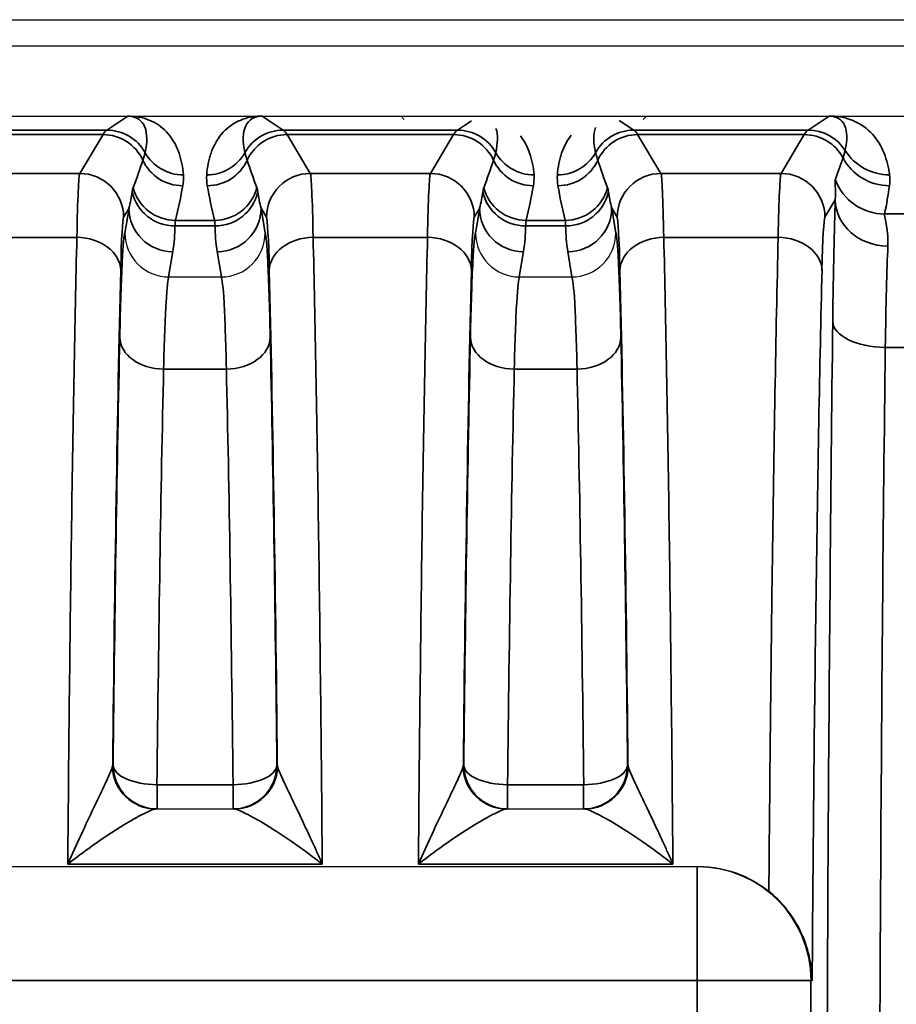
# Model space of a CAD drawing. Header units: millimetres. Extents: x 399 to 6233, y -1870 to 1602.
# Tile 544 of 656: x 6054 to 6064, y -98 to -86. Entities that reach past the tile are written whole.
import ezdxf

# ---------------------------------------------------------------- set-up
doc = ezdxf.new("R2010")
doc.units = ezdxf.units.MM
doc.layers.add('可見 (ISO)', color=7, linetype='Continuous', lineweight=25)
doc.layers.add('窄部可見 (ISO)', color=7, linetype='Continuous', lineweight=35)

msp = doc.modelspace()

# ---------------------------------------------------------------- linework, layer by layer
at = {"layer": '可見 (ISO)'}
for p, q in [((5974.43, -86.296), (6087.43, -86.296)), ((6083.18, -86.596), (5978.68, -86.596)), ((5978.68, -87.396), (6083.18, -87.396)), ((6058.567, -87.433), (6058.53, -87.396)), ((6061.293, -87.433), (6061.33, -87.396)), ((6055.879, -89.23), (6055.88, -89.23)), ((6055.88, -89.23), (6056.479, -89.23)), ((6056.479, -89.23), (6056.48, -89.23)), ((6059.879, -89.23), (6059.88, -89.23)), ((6059.88, -89.23), (6060.479, -89.23)), ((6060.479, -89.23), (6060.48, -89.23)), ((6055.734, -95.296), (6056.625, -95.296)), ((6059.734, -95.296), (6060.625, -95.296)), ((6050.453, -95.952), (6061.907, -95.952)), ((6061.907, -95.952), (6061.918, -95.952))]:
    msp.add_line(p, q, dxfattribs=at)
for start, end in [(301.004, 301.0048), (259.3817, 259.3821)]:
    msp.add_arc((6059.595, -92.296), 3, start, end, dxfattribs=at)
for points, knots in [([(6056.915, -87.396), (6056.921, -87.396), (6056.928, -87.396), (6056.934, -87.396), (6056.939, -87.396), (6056.943, -87.396), (6056.947, -87.396)], [0.00000000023, 0.00000000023, 0.00000000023, 0.00000000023, 0.00001896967, 0.00001896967, 0.00001896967, 0.00003403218, 0.00003403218, 0.00003403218, 0.00003403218]), ([(6063.412, -87.396), (6063.418, -87.396), (6063.424, -87.396), (6063.432, -87.396), (6063.437, -87.396), (6063.443, -87.396), (6063.449, -87.396)], [-0.00000491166, -0.00000491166, -0.00000491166, -0.00000491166, 0.00001772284, 0.00001772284, 0.00001772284, 0.00003506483, 0.00003506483, 0.00003506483, 0.00003506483]), ([(6055.38, -88.731), (6055.38, -88.862), (6055.434, -88.991), (6055.527, -89.083), (6055.619, -89.175), (6055.747, -89.229), (6055.879, -89.23)], [-0.0000151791, -0.0000151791, -0.0000151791, -0.0000151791, 0.0003786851, 0.0003786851, 0.0003786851, 0.0007725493, 0.0007725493, 0.0007725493, 0.0007725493]), ([(6056.48, -89.23), (6056.612, -89.229), (6056.741, -89.175), (6056.833, -89.083), (6056.925, -88.991), (6056.979, -88.861), (6056.979, -88.731)], [0, 0, 0, 0, 0.0003900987, 0.0003900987, 0.0003900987, 0.0007801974, 0.0007801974, 0.0007801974, 0.0007801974]), ([(6059.38, -88.731), (6059.38, -88.862), (6059.434, -88.991), (6059.527, -89.083), (6059.619, -89.175), (6059.747, -89.229), (6059.879, -89.23)], [-0.0000151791, -0.0000151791, -0.0000151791, -0.0000151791, 0.0003786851, 0.0003786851, 0.0003786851, 0.0007725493, 0.0007725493, 0.0007725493, 0.0007725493]), ([(6060.48, -89.23), (6060.612, -89.229), (6060.741, -89.175), (6060.833, -89.083), (6060.925, -88.991), (6060.979, -88.861), (6060.979, -88.731)], [0, 0, 0, 0, 0.0003900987, 0.0003900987, 0.0003900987, 0.0007801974, 0.0007801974, 0.0007801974, 0.0007801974]), ([(6061.918, -95.952), (6062.081, -95.952), (6062.254, -95.984), (6062.526, -96.096), (6062.633, -96.161), (6062.726, -96.235)], [0, 0, 0, 0, 0.048819, 0.048819, 0.08433896, 0.08433896, 0.08433896, 0.08433896]), ([(6063.22, -97.252), (6063.22, -97.25), (6063.22, -97.248), (6063.219, -97.155), (6063.208, -97.063), (6063.166, -96.878), (6063.134, -96.785), (6063.045, -96.599), (6062.987, -96.508), (6062.86, -96.354), (6062.795, -96.29), (6062.726, -96.235)], [-0.000535, -0.000535, -0.000535, -0.000535, 0, 0, 0.0290077, 0.0290077, 0.0592099, 0.0592099, 0.0917988, 0.0917988, 0.1194025, 0.1194025, 0.1194025, 0.1194025])]:
    msp.add_open_spline(points, degree=3, knots=knots, dxfattribs=at)
at = {"layer": '窄部可見 (ISO)'}
for p, q in [((6055.174, -87.555), (6055.413, -87.396)), ((6056.947, -87.396), (6057.185, -87.555)), ((6059.174, -87.555), (6059.332, -87.45)), ((6061.019, -87.444), (6061.185, -87.555)), ((6063.174, -87.555), (6063.412, -87.396)), ((6053.185, -87.555), (6055.174, -87.555)), ((6057.185, -87.555), (6059.174, -87.555)), ((6061.185, -87.555), (6063.174, -87.555)), ((6055.13, -87.606), (6053.229, -87.606)), ((6054.865, -88.049), (6055.13, -87.606)), ((6059.13, -87.606), (6057.229, -87.606)), ((6057.229, -87.606), (6057.495, -88.049)), ((6058.865, -88.049), (6059.13, -87.606)), ((6063.13, -87.606), (6061.229, -87.606)), ((6061.229, -87.606), (6061.495, -88.049)), ((6062.865, -88.049), (6063.13, -87.606)), ((6053.495, -88.049), (6054.865, -88.049)), ((6057.495, -88.049), (6058.865, -88.049)), ((6061.495, -88.049), (6062.865, -88.049)), ((6063.483, -88.351), (6063.364, -88.549)), ((6055.427, -88.446), (6055.364, -88.549)), ((6055.38, -88.731), (6055.427, -88.446)), ((6056.995, -88.549), (6056.933, -88.446)), ((6056.933, -88.446), (6056.979, -88.731)), ((6059.427, -88.446), (6059.364, -88.549)), ((6059.38, -88.731), (6059.427, -88.446)), ((6060.995, -88.549), (6060.933, -88.446)), ((6060.933, -88.446), (6060.979, -88.731)), ((6055.956, -88.584), (6056.403, -88.584)), ((6059.956, -88.584), (6060.403, -88.584)), ((6064.046, -88.511), (6064.314, -88.511)), ((6056.408, -88.648), (6055.951, -88.648)), ((6060.408, -88.648), (6059.951, -88.648)), ((6054.832, -88.778), (6053.527, -88.778)), ((6058.832, -88.778), (6057.527, -88.778)), ((6062.832, -88.778), (6061.527, -88.778)), ((6055.926, -88.941), (6055.879, -89.23)), ((6056.48, -89.23), (6056.433, -88.941)), ((6059.926, -88.941), (6059.879, -89.23)), ((6060.48, -89.23), (6060.433, -88.941)), ((6064.305, -90.034), (6064.054, -90.034)), ((6055.821, -90.28), (6056.538, -90.28)), ((6059.821, -90.28), (6060.538, -90.28)), ((6055.241, -94.796), (6055.246, -94.796)), ((6057.113, -94.796), (6057.119, -94.796)), ((6059.241, -94.796), (6059.246, -94.796)), ((6061.113, -94.796), (6061.119, -94.796)), ((6055.746, -95.02), (6056.613, -95.02)), ((6055.746, -95.296), (6055.746, -95.02)), ((6056.613, -95.296), (6056.613, -95.02)), ((6059.746, -95.02), (6060.613, -95.02)), ((6059.746, -95.296), (6059.746, -95.02)), ((6060.613, -95.296), (6060.613, -95.02)), ((6057.631, -95.925), (6054.728, -95.925)), ((6061.631, -95.925), (6058.728, -95.925)), ((6061.907, -97.252), (6061.907, -95.952)), ((6061.907, -97.252), (6050.453, -97.252)), ((6061.907, -108.34), (6061.907, -97.252)), ((6063.206, -97.252), (6061.907, -97.252)), ((6063.22, -97.252), (6063.206, -97.252)), ((6063.206, -97.252), (6063.206, -108.34))]:
    msp.add_line(p, q, dxfattribs=at)
for centre, major_axis, ratio, start_param, end_param in [((6055.42, -87.408), (-0.0748, 0.0028), 0.15772, 4.612064, 4.818035), ((6055.444, -86.897), (-0.021, -0.5), 0.582239, 0.017982, 0.072335), ((6057.414, -88.207), (-0.601, 0.77), 0.425498, 5.962372, 7.023252), ((6062.899, -88.238), (0.641, 0.802), 0.399262, 5.585689, 6.592352), ((6055.203, -187.589), (0, 100.043), 0.020838, 0.01396, 0.034899), ((6055.174, -88.055), (-0.277, 0.416), 0.999683, 4.634194, 5.695074), ((6057.185, -88.055), (-0.277, -0.416), 0.999683, 3.729704, 4.790584), ((6057.156, -187.589), (0, 100.043), 0.020838, 6.248286, 6.269226), ((6059.203, -187.589), (0, 100.043), 0.020838, 0.01396, 0.034899), ((6059.174, -88.055), (-0.277, 0.416), 0.999683, 4.634194, 5.695074), ((6061.414, -88.207), (-0.601, 0.77), 0.425498, 0.256601, 0.740067), ((6061.185, -88.055), (-0.277, -0.416), 0.999683, 3.729704, 4.790584), ((6061.156, -187.589), (0, 100.043), 0.020838, 6.248286, 6.269226), ((6063.203, -187.589), (0, 100.043), 0.020838, 0.01396, 0.034899), ((6063.174, -88.055), (-0.277, 0.416), 0.999683, 4.688411, 5.695074), ((6055.13, -88.106), (-0.429, 0.257), 0.999172, 4.11114, 5.252328), ((6057.229, -88.106), (-0.429, -0.257), 0.999172, 4.17245, 5.313638), ((6059.13, -88.106), (-0.429, 0.257), 0.999172, 4.11114, 5.252328), ((6061.229, -88.106), (-0.429, -0.257), 0.999172, 4.17245, 5.313638), ((6063.13, -88.106), (-0.429, 0.257), 0.999172, 4.17032, 5.252328), ((6064.103, -87.467), (0.595, 0.075), 0.998245, 3.58034, 4.5867), ((6054.765, -88.715), (0.922, 1.951), 0.210639, 5.070965, 5.241361), ((6056.039, -87.69), (0.493, -0.084), 0.998222, 3.739582, 4.880401), ((6056.047, -87.567), (0.499, 0.035), 0.998264, 3.581597, 4.6421), ((6056.313, -87.567), (0.499, -0.035), 0.998264, 4.782678, 5.843181), ((6056.32, -87.69), (0.493, 0.084), 0.998222, 4.544377, 5.685196), ((6057.594, -88.715), (-0.922, 1.951), 0.210639, 1.041825, 1.21222), ((6058.765, -88.715), (0.922, 1.951), 0.210639, 5.070965, 5.241361), ((6060.039, -87.69), (0.493, -0.084), 0.998222, 3.739582, 4.880401), ((6060.047, -87.567), (0.499, 0.035), 0.998264, 3.581597, 4.6421), ((6060.313, -87.567), (0.499, -0.035), 0.998264, 4.782678, 5.843181), ((6060.32, -87.69), (0.493, 0.084), 0.998222, 4.544377, 5.685196), ((6061.594, -88.715), (-0.922, 1.951), 0.210639, 1.041825, 1.21222), ((6062.677, -88.861), (1.006, 2.097), 0.194686, 5.163945, 5.294522), ((6064.101, -87.591), (0.594, -0.083), 0.998238, 3.769539, 4.851199), ((6054.863, -90.58), (0.003, 2.532), 0.018707, 0.037443, 0.7792), ((6054.865, -88.549), (-0.429, 0.257), 0.999172, 3.682263, 5.252328), ((6057.495, -88.549), (-0.429, -0.257), 0.999172, 4.17245, 5.742515), ((6057.496, -90.58), (-0.003, 2.532), 0.018707, 5.503986, 6.245742), ((6058.863, -90.58), (0.003, 2.532), 0.018707, 0.037443, 0.7792), ((6058.865, -88.549), (-0.429, 0.257), 0.999172, 3.682263, 5.252328), ((6061.495, -88.549), (-0.429, -0.257), 0.999172, 4.17245, 5.742515), ((6061.496, -90.58), (-0.003, 2.532), 0.018707, 5.503986, 6.245742), ((6062.863, -90.58), (0.003, 2.532), 0.018707, 0.037443, 0.7792), ((6062.865, -88.549), (-0.429, 0.257), 0.999172, 3.682263, 5.252328), ((6064.046, -87.913), (0.588, -0.12), 0.998201, 3.70106, 4.913253), ((6055.956, -88.085), (0.485, -0.121), 0.998166, 3.64424, 4.955399), ((6055.354, -88.818), (-0.551, -1.727), 0.284402, 1.796759, 2.032053), ((6057.005, -88.818), (0.551, -1.727), 0.284402, 4.251132, 4.486426), ((6056.403, -88.085), (0.485, 0.121), 0.998166, 4.469379, 5.780538), ((6059.956, -88.085), (0.485, -0.121), 0.998166, 3.64424, 4.955399), ((6059.354, -88.818), (-0.551, -1.727), 0.284402, 1.796759, 2.032053), ((6061.005, -88.818), (0.551, -1.727), 0.284402, 4.251132, 4.486426), ((6060.403, -88.085), (0.485, 0.121), 0.998166, 4.469379, 5.780538), ((6063.325, -88.945), (-0.587, -1.898), 0.297416, 1.892012, 2.070087), ((6054.926, -88.447), (0.316, 0.86), 0.52171, 4.902871, 5.118236), ((6055.951, -88.152), (-0.5, 0.002), 0.991894, 0.221473, 1.575179), ((6056.408, -88.152), (0.5, 0.002), 0.991894, 4.708006, 6.061712), ((6057.433, -88.447), (-0.316, 0.86), 0.52171, 1.164949, 1.380315), ((6058.926, -88.447), (0.316, 0.86), 0.52171, 4.902871, 5.118236), ((6059.951, -88.152), (-0.5, 0.002), 0.991894, 0.221473, 1.575179), ((6060.408, -88.152), (0.5, 0.002), 0.991894, 4.708006, 6.061712), ((6061.433, -88.447), (-0.316, 0.86), 0.52171, 1.164949, 1.380315), ((6063.51, -91.028), (0.007, 3.096), 0.02085, 0.526276, 1.141508), ((6064.083, -88.351), (-0.6, 0.023), 0.876399, 0.0435, 1.604216), ((6055.926, -88.446), (-0.493, 0.081), 0.99168, 0.163411, 1.731546), ((6056.433, -88.446), (0.493, 0.081), 0.99168, 4.551639, 6.119774), ((6059.926, -88.446), (-0.493, 0.081), 0.99168, 0.163411, 1.731546), ((6060.433, -88.446), (0.493, 0.081), 0.99168, 4.551639, 6.119774), ((6055.363, -90.658), (-0.003, -2.11), 0.022449, 3.179046, 3.920805), ((6056.996, -90.658), (0.003, -2.11), 0.022449, 2.362381, 3.10414), ((6059.363, -90.658), (-0.003, -2.11), 0.022449, 3.179046, 3.920805), ((6060.996, -90.658), (0.003, -2.11), 0.022449, 2.362381, 3.10414), ((6063.363, -90.658), (-0.003, -2.11), 0.022449, 3.179046, 3.920805), ((6055.433, -88.868), (-0.164, -0.971), 0.506318, 1.580737, 1.884292), ((6056.926, -88.868), (0.164, -0.971), 0.506318, 4.398893, 4.702449), ((6059.433, -88.868), (-0.164, -0.971), 0.506318, 1.580737, 1.884292), ((6060.926, -88.868), (0.164, -0.971), 0.506318, 4.398893, 4.702449), ((6054.832, -89.156), (0.5, -0.012), 0.756341, 0.032019, 1.589117), ((6057.527, -89.156), (-0.5, -0.012), 0.756341, 4.694068, 6.251166), ((6058.832, -89.156), (0.5, -0.012), 0.756341, 0.032019, 1.589117), ((6061.527, -89.156), (-0.5, -0.012), 0.756341, 4.694068, 6.251166), ((6062.832, -89.156), (0.5, -0.012), 0.756341, 0.032019, 1.589117), ((6064.11, -91.108), (-0.007, -2.58), 0.02502, 3.667887, 4.283115), ((6055.579, -102.798), (0, -18.032), 0.020942, 3.854426, 4.252602), ((6056.78, -102.798), (0, 18.032), 0.020942, 5.172176, 5.570352), ((6059.579, -102.798), (0, -18.032), 0.020942, 3.854426, 4.252602), ((6060.78, -102.798), (0, 18.032), 0.020942, 5.172176, 5.570352), ((6064.054, -89.739), (-0.6, 0.007), 0.49083, 0.024039, 1.576589), ((6055.513, -100.454), (0.037, 15.127), 0.020036, 0.800388, 1.187453), ((6055.821, -89.919), (-0.5, 0.011), 0.722333, 0.030288, 1.586603), ((6056.538, -89.919), (0.5, 0.011), 0.722333, 4.696582, 6.252897), ((6056.846, -100.454), (0.037, -15.127), 0.020036, 1.954139, 2.341205), ((6059.513, -100.454), (0.037, 15.127), 0.020036, 0.800388, 1.187453), ((6059.821, -89.919), (-0.5, 0.011), 0.722333, 0.030288, 1.586603), ((6060.538, -89.919), (0.5, 0.011), 0.722333, 4.696582, 6.252897), ((6060.846, -100.454), (0.037, -15.127), 0.020036, 1.954139, 2.341205), ((6064.539, -102.796), (0, -26), 0.02143, 4.199317, 4.712389), ((6056.013, -100.52), (0.037, 14.702), 0.020614, 0.800391, 1.187456), ((6056.346, -100.52), (0.037, -14.702), 0.020614, 1.954136, 2.341202), ((6060.013, -100.52), (0.037, 14.702), 0.020614, 0.800391, 1.187456), ((6060.346, -100.52), (0.037, -14.702), 0.020614, 1.954136, 2.341202), ((6054.74, -94.772), (-0.501, 0.023), 0.444094, 3.042618, 3.133652), ((6055.734, -94.796), (0, -0.5), 0.994724, 4.752585, 6.283185), ((6055.74, -94.796), (0, -0.5), 0.999781, 4.712389, 6.283185), ((6055.746, -94.796), (-0.5, 0.005), 0.448798, 0.023437, 1.575518), ((6055.746, -94.796), (0, -0.5), 0.999781, 4.712389, 6.283185), ((6056.613, -94.796), (0.5, 0.005), 0.448798, 4.707667, 6.259748), ((6056.613, -94.796), (0, -0.5), 0.999781, 0, 1.570796), ((6056.619, -94.796), (0, -0.5), 0.999781, 0, 1.570796), ((6056.625, -94.796), (0, -0.5), 0.994724, 0, 1.5306), ((6057.619, -94.772), (-0.501, -0.023), 0.444094, 0.007941, 0.098975), ((6058.74, -94.772), (-0.501, 0.023), 0.444094, 3.042618, 3.133652), ((6059.734, -94.796), (0, -0.5), 0.994724, 4.752585, 6.283185), ((6059.74, -94.796), (0, -0.5), 0.999781, 4.712389, 6.283185), ((6059.746, -94.796), (-0.5, 0.005), 0.448798, 0.023437, 1.575518), ((6059.746, -94.796), (0, -0.5), 0.999781, 4.712389, 6.283185), ((6060.613, -94.796), (0.5, 0.005), 0.448798, 4.707667, 6.259748), ((6060.613, -94.796), (0, -0.5), 0.999781, 0, 1.570796), ((6060.619, -94.796), (0, -0.5), 0.999781, 0, 1.570796), ((6060.625, -94.796), (0, -0.5), 0.994724, 0, 1.5306), ((6061.619, -94.772), (-0.501, -0.023), 0.444094, 0.007941, 0.098975), ((6061.907, -97.252), (0, 1.3), 0.999781, 4.712389, 6.283185)]:
    msp.add_ellipse(centre, major_axis=major_axis, ratio=ratio, start_param=start_param, end_param=end_param, dxfattribs=at)
for points, knots in [([(6055.61, -87.811), (6055.636, -87.698), (6055.637, -87.594), (6055.607, -87.521), (6055.592, -87.482), (6055.568, -87.452), (6055.538, -87.431), (6055.508, -87.41), (6055.469, -87.399), (6055.428, -87.397)], [2.081652, 2.081652, 2.081652, 2.081652, 2.583772, 2.583772, 2.583772, 2.845034, 2.845034, 2.845034, 3.110834, 3.110834, 3.110834, 3.110834]), ([(6055.444, -87.396), (6055.528, -87.4), (6055.61, -87.418), (6055.684, -87.452), (6055.756, -87.486), (6055.82, -87.535), (6055.873, -87.597), (6055.927, -87.659), (6055.968, -87.734), (6055.997, -87.819), (6056.024, -87.896), (6056.04, -87.98), (6056.047, -88.067)], [3.172351, 3.172351, 3.172351, 3.172351, 3.439835, 3.439835, 3.439835, 3.701232, 3.701232, 3.701232, 3.963683, 3.963683, 3.963683, 4.201533, 4.201533, 4.201533, 4.201533]), ([(6056.313, -88.067), (6056.316, -88.02), (6056.322, -87.976), (6056.33, -87.935), (6056.334, -87.915), (6056.339, -87.895), (6056.344, -87.876), (6056.349, -87.856), (6056.355, -87.837), (6056.362, -87.818), (6056.389, -87.74), (6056.428, -87.667), (6056.479, -87.604), (6056.534, -87.539), (6056.602, -87.486), (6056.679, -87.451), (6056.72, -87.432), (6056.763, -87.418), (6056.808, -87.409), (6056.843, -87.402), (6056.879, -87.398), (6056.915, -87.396)], [2.081652, 2.081652, 2.081652, 2.081652, 2.208869, 2.208869, 2.208869, 2.271875, 2.271875, 2.271875, 2.334716, 2.334716, 2.334716, 2.587926, 2.587926, 2.587926, 2.853633, 2.853633, 2.853633, 2.996766, 2.996766, 2.996766, 3.110834, 3.110834, 3.110834, 3.110834]), ([(6063.449, -87.396), (6063.485, -87.398), (6063.521, -87.402), (6063.557, -87.409), (6063.604, -87.417), (6063.649, -87.431), (6063.693, -87.45), (6063.774, -87.484), (6063.847, -87.536), (6063.907, -87.602), (6063.963, -87.664), (6064.008, -87.738), (6064.04, -87.818), (6064.056, -87.857), (6064.069, -87.897), (6064.079, -87.938), (6064.084, -87.958), (6064.089, -87.978), (6064.093, -88), (6064.097, -88.021), (6064.1, -88.043), (6064.103, -88.066)], [3.1737609, 3.1737609, 3.1737609, 3.1737609, 3.2784434, 3.2784434, 3.2784434, 3.4153698, 3.4153698, 3.4153698, 3.6706773, 3.6706773, 3.6706773, 3.9118795, 3.9118795, 3.9118795, 4.0298953, 4.0298953, 4.0298953, 4.0886311, 4.0886311, 4.0886311, 4.1473165, 4.1473165, 4.1473165, 4.1473165]), ([(6059.893, -87.621), (6059.937, -87.678), (6059.972, -87.745), (6059.997, -87.819), (6060.024, -87.896), (6060.04, -87.98), (6060.047, -88.067)], [3.7348054, 3.7348054, 3.7348054, 3.7348054, 3.9636828, 3.9636828, 3.9636828, 4.2015329, 4.2015329, 4.2015329, 4.2015329]), ([(6060.313, -88.067), (6060.316, -88.02), (6060.322, -87.976), (6060.33, -87.935), (6060.334, -87.915), (6060.339, -87.895), (6060.344, -87.876), (6060.349, -87.856), (6060.355, -87.837), (6060.362, -87.818), (6060.387, -87.744), (6060.424, -87.674), (6060.472, -87.614)], [2.0816524, 2.0816524, 2.0816524, 2.0816524, 2.2088695, 2.2088695, 2.2088695, 2.2718747, 2.2718747, 2.2718747, 2.3347165, 2.3347165, 2.3347165, 2.5751235, 2.5751235, 2.5751235, 2.5751235]), ([(6063.572, -87.872), (6063.577, -87.857), (6063.581, -87.842), (6063.585, -87.829), (6063.59, -87.814), (6063.593, -87.8), (6063.596, -87.788)], [0, 0, 0, 0, 0.001000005, 0.001000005, 0.001000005, 0.002089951, 0.002089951, 0.002089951, 0.002089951]), ([(6055.585, -87.898), (6055.59, -87.883), (6055.595, -87.868), (6055.599, -87.854), (6055.603, -87.839), (6055.607, -87.825), (6055.61, -87.811)], [0, 0, 0, 0, 0.001000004, 0.001000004, 0.001000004, 0.002089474, 0.002089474, 0.002089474, 0.002089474]), ([(6056.749, -87.811), (6056.752, -87.823), (6056.755, -87.836), (6056.759, -87.85), (6056.764, -87.865), (6056.769, -87.881), (6056.774, -87.898)], [0, 0, 0, 0, 0.001000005, 0.001000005, 0.001000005, 0.002089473, 0.002089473, 0.002089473, 0.002089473]), ([(6059.585, -87.898), (6059.59, -87.883), (6059.595, -87.868), (6059.599, -87.854), (6059.603, -87.839), (6059.607, -87.825), (6059.61, -87.811)], [0, 0, 0, 0, 0.001000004, 0.001000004, 0.001000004, 0.002089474, 0.002089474, 0.002089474, 0.002089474]), ([(6060.749, -87.811), (6060.752, -87.823), (6060.755, -87.836), (6060.759, -87.85), (6060.764, -87.865), (6060.769, -87.881), (6060.774, -87.898)], [0, 0, 0, 0, 0.001000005, 0.001000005, 0.001000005, 0.002089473, 0.002089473, 0.002089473, 0.002089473]), ([(6063.483, -88.351), (6063.489, -88.286), (6063.485, -88.235), (6063.483, -88.198), (6063.483, -88.197), (6063.483, -88.197), (6063.483, -88.196), (6063.48, -88.158), (6063.479, -88.134), (6063.484, -88.122)], [0, 0, 0, 0, 0.000759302, 0.000759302, 0.000759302, 0.000774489, 0.000774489, 0.000774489, 0.001548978, 0.001548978, 0.001548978, 0.001548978]), ([(6055.463, -88.258), (6055.464, -88.248), (6055.466, -88.239), (6055.468, -88.231), (6055.469, -88.224), (6055.471, -88.218), (6055.473, -88.212)], [0, 0, 0, 0, 0.0003730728, 0.0003730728, 0.0003730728, 0.0007194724, 0.0007194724, 0.0007194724, 0.0007194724]), ([(6056.886, -88.212), (6056.888, -88.218), (6056.89, -88.224), (6056.891, -88.231), (6056.893, -88.239), (6056.895, -88.248), (6056.896, -88.258)], [0, 0, 0, 0, 0.0003464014, 0.0003464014, 0.0003464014, 0.0007194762, 0.0007194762, 0.0007194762, 0.0007194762]), ([(6059.463, -88.258), (6059.464, -88.248), (6059.466, -88.239), (6059.468, -88.231), (6059.469, -88.224), (6059.471, -88.218), (6059.473, -88.212)], [0, 0, 0, 0, 0.0003730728, 0.0003730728, 0.0003730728, 0.0007194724, 0.0007194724, 0.0007194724, 0.0007194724]), ([(6060.886, -88.212), (6060.888, -88.218), (6060.89, -88.224), (6060.891, -88.231), (6060.893, -88.239), (6060.895, -88.248), (6060.896, -88.258)], [0, 0, 0, 0, 0.0003464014, 0.0003464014, 0.0003464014, 0.0007194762, 0.0007194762, 0.0007194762, 0.0007194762]), ([(6055.956, -88.584), (6055.955, -88.59), (6055.953, -88.598), (6055.953, -88.609), (6055.952, -88.619), (6055.951, -88.632), (6055.951, -88.648)], [0, 0, 0, 0, 0.0003301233, 0.0003301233, 0.0003301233, 0.0006862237, 0.0006862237, 0.0006862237, 0.0006862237]), ([(6056.408, -88.648), (6056.408, -88.632), (6056.407, -88.619), (6056.407, -88.609), (6056.406, -88.598), (6056.405, -88.59), (6056.403, -88.584)], [0, 0, 0, 0, 0.0003560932, 0.0003560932, 0.0003560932, 0.0006862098, 0.0006862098, 0.0006862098, 0.0006862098]), ([(6059.956, -88.584), (6059.955, -88.59), (6059.953, -88.598), (6059.953, -88.609), (6059.952, -88.619), (6059.951, -88.632), (6059.951, -88.648)], [0, 0, 0, 0, 0.0003301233, 0.0003301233, 0.0003301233, 0.0006862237, 0.0006862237, 0.0006862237, 0.0006862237]), ([(6060.408, -88.648), (6060.408, -88.632), (6060.407, -88.619), (6060.407, -88.609), (6060.406, -88.598), (6060.405, -88.59), (6060.403, -88.584)], [0, 0, 0, 0, 0.0003560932, 0.0003560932, 0.0003560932, 0.0006862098, 0.0006862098, 0.0006862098, 0.0006862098]), ([(6064.046, -88.511), (6064.042, -88.525), (6064.051, -88.562), (6064.074, -88.684), (6064.088, -88.769), (6064.083, -88.877)], [0, 0, 0, 0, 0.000661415, 0.000661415, 0.001322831, 0.001322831, 0.001322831, 0.001322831]), ([(6054.728, -95.925), (6054.739, -94.575), (6054.754, -93.27), (6054.771, -92.068), (6054.789, -90.851), (6054.809, -89.74), (6054.832, -88.778)], [0.3798324, 0.3798324, 0.3798324, 0.3798324, 0.617412, 0.617412, 0.617412, 0.8578464, 0.8578464, 0.8578464, 0.8578464]), ([(6055.321, -89.919), (6055.329, -89.564), (6055.338, -89.266), (6055.349, -89.061), (6055.359, -88.862), (6055.369, -88.751), (6055.38, -88.731)], [3.9488824, 3.9488824, 3.9488824, 3.9488824, 4.3153166, 4.3153166, 4.3153166, 4.6719252, 4.6719252, 4.6719252, 4.6719252]), ([(6056.979, -88.731), (6056.99, -88.751), (6057, -88.862), (6057.01, -89.061), (6057.021, -89.266), (6057.03, -89.564), (6057.038, -89.919)], [4.7528527, 4.7528527, 4.7528527, 4.7528527, 5.1094614, 5.1094614, 5.1094614, 5.4758956, 5.4758956, 5.4758956, 5.4758956]), ([(6057.527, -88.778), (6057.55, -89.74), (6057.57, -90.851), (6057.588, -92.068), (6057.605, -93.27), (6057.62, -94.575), (6057.631, -95.925)], [2.2837463, 2.2837463, 2.2837463, 2.2837463, 2.5241806, 2.5241806, 2.5241806, 2.7617603, 2.7617603, 2.7617603, 2.7617603]), ([(6058.728, -95.925), (6058.739, -94.575), (6058.754, -93.27), (6058.771, -92.068), (6058.789, -90.851), (6058.809, -89.74), (6058.832, -88.778)], [0.3798324, 0.3798324, 0.3798324, 0.3798324, 0.617412, 0.617412, 0.617412, 0.8578464, 0.8578464, 0.8578464, 0.8578464]), ([(6059.321, -89.919), (6059.329, -89.564), (6059.338, -89.266), (6059.349, -89.061), (6059.359, -88.862), (6059.369, -88.751), (6059.38, -88.731)], [3.9488824, 3.9488824, 3.9488824, 3.9488824, 4.3153166, 4.3153166, 4.3153166, 4.6719252, 4.6719252, 4.6719252, 4.6719252]), ([(6060.979, -88.731), (6060.99, -88.751), (6061, -88.862), (6061.01, -89.061), (6061.021, -89.266), (6061.03, -89.564), (6061.038, -89.919)], [4.7528527, 4.7528527, 4.7528527, 4.7528527, 5.1094614, 5.1094614, 5.1094614, 5.4758956, 5.4758956, 5.4758956, 5.4758956]), ([(6061.527, -88.778), (6061.55, -89.74), (6061.57, -90.851), (6061.588, -92.068), (6061.605, -93.27), (6061.62, -94.575), (6061.631, -95.925)], [2.2837463, 2.2837463, 2.2837463, 2.2837463, 2.5241806, 2.5241806, 2.5241806, 2.7617603, 2.7617603, 2.7617603, 2.7617603]), ([(6062.726, -96.235), (6062.736, -94.967), (6062.749, -93.734), (6062.764, -92.585), (6062.783, -91.165), (6062.806, -89.875), (6062.832, -88.778)], [0.3619214, 0.3619214, 0.3619214, 0.3619214, 0.5836942, 0.5836942, 0.5836942, 0.8578464, 0.8578464, 0.8578464, 0.8578464]), ([(6055.88, -89.23), (6055.87, -89.245), (6055.859, -89.344), (6055.849, -89.523), (6055.838, -89.704), (6055.829, -89.967), (6055.821, -90.28)], [1.6057029, 1.6057029, 1.6057029, 1.6057029, 1.9678402, 1.9678402, 1.9678402, 2.3343029, 2.3343029, 2.3343029, 2.3343029]), ([(6056.538, -90.28), (6056.53, -89.967), (6056.521, -89.704), (6056.511, -89.523), (6056.5, -89.344), (6056.49, -89.245), (6056.479, -89.23)], [0.8072897, 0.8072897, 0.8072897, 0.8072897, 1.1737525, 1.1737525, 1.1737525, 1.5358897, 1.5358897, 1.5358897, 1.5358897]), ([(6059.88, -89.23), (6059.87, -89.245), (6059.859, -89.344), (6059.849, -89.523), (6059.838, -89.704), (6059.829, -89.967), (6059.821, -90.28)], [1.6057029, 1.6057029, 1.6057029, 1.6057029, 1.9678402, 1.9678402, 1.9678402, 2.3343029, 2.3343029, 2.3343029, 2.3343029]), ([(6060.538, -90.28), (6060.53, -89.967), (6060.521, -89.704), (6060.511, -89.523), (6060.5, -89.344), (6060.49, -89.245), (6060.479, -89.23)], [0.8072897, 0.8072897, 0.8072897, 0.8072897, 1.1737525, 1.1737525, 1.1737525, 1.5358897, 1.5358897, 1.5358897, 1.5358897]), ([(6063.332, -89.156), (6063.306, -90.221), (6063.283, -91.477), (6063.264, -92.861), (6063.245, -94.228), (6063.23, -95.721), (6063.22, -97.252)], [5.4253389, 5.4253389, 5.4253389, 5.4253389, 5.6996123, 5.6996123, 5.6996123, 5.9706337, 5.9706337, 5.9706337, 5.9706337]), ([(6063.382, -102.796), (6063.382, -100.521), (6063.388, -98.247), (6063.4, -96.047), (6063.413, -93.847), (6063.431, -91.721), (6063.454, -89.739)], [0, 0, 0, 0, 0.256536, 0.256536, 0.256536, 0.5130721, 0.5130721, 0.5130721, 0.5130721]), ([(6054.728, -95.925), (6054.83, -95.695), (6054.932, -95.476), (6055.025, -95.281), (6055.03, -95.27), (6055.035, -95.26), (6055.04, -95.249), (6055.081, -95.163), (6055.12, -95.083), (6055.154, -95.011), (6055.158, -95.002), (6055.162, -94.993), (6055.166, -94.985), (6055.183, -94.949), (6055.199, -94.915), (6055.211, -94.885), (6055.223, -94.858), (6055.232, -94.834), (6055.237, -94.816)], [-0.00000792, -0.00000792, -0.00000792, -0.00000792, 0.000796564, 0.000796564, 0.000796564, 0.000840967, 0.000840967, 0.000840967, 0.001198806, 0.001198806, 0.001198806, 0.001242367, 0.001242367, 0.001242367, 0.001429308, 0.001429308, 0.001429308, 0.001601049, 0.001601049, 0.001601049, 0.001601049]), ([(6057.122, -94.816), (6057.127, -94.834), (6057.136, -94.858), (6057.148, -94.885), (6057.161, -94.915), (6057.176, -94.949), (6057.193, -94.985), (6057.197, -94.993), (6057.201, -95.002), (6057.205, -95.011), (6057.239, -95.083), (6057.278, -95.164), (6057.319, -95.249), (6057.324, -95.26), (6057.329, -95.27), (6057.334, -95.281), (6057.358, -95.33), (6057.381, -95.38), (6057.406, -95.432), (6057.427, -95.477), (6057.448, -95.523), (6057.47, -95.57), (6057.486, -95.603), (6057.501, -95.637), (6057.517, -95.671), (6057.536, -95.713), (6057.555, -95.754), (6057.574, -95.797), (6057.593, -95.839), (6057.612, -95.882), (6057.631, -95.925)], [0, 0, 0, 0, 0.000171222, 0.000171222, 0.000171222, 0.000358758, 0.000358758, 0.000358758, 0.000403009, 0.000403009, 0.000403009, 0.000761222, 0.000761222, 0.000761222, 0.000806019, 0.000806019, 0.000806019, 0.001007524, 0.001007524, 0.001007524, 0.001183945, 0.001183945, 0.001183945, 0.001309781, 0.001309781, 0.001309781, 0.001460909, 0.001460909, 0.001460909, 0.001612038, 0.001612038, 0.001612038, 0.001612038]), ([(6058.728, -95.925), (6058.83, -95.695), (6058.932, -95.476), (6059.025, -95.281), (6059.03, -95.27), (6059.035, -95.26), (6059.04, -95.249), (6059.081, -95.163), (6059.12, -95.083), (6059.154, -95.011), (6059.158, -95.002), (6059.162, -94.993), (6059.166, -94.985), (6059.183, -94.949), (6059.199, -94.915), (6059.211, -94.885), (6059.223, -94.858), (6059.232, -94.834), (6059.237, -94.816)], [-0.00000792, -0.00000792, -0.00000792, -0.00000792, 0.000796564, 0.000796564, 0.000796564, 0.000840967, 0.000840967, 0.000840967, 0.001198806, 0.001198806, 0.001198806, 0.001242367, 0.001242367, 0.001242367, 0.001429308, 0.001429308, 0.001429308, 0.001601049, 0.001601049, 0.001601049, 0.001601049]), ([(6061.122, -94.816), (6061.127, -94.834), (6061.136, -94.858), (6061.148, -94.885), (6061.161, -94.915), (6061.176, -94.949), (6061.193, -94.985), (6061.197, -94.993), (6061.201, -95.002), (6061.205, -95.011), (6061.239, -95.083), (6061.278, -95.164), (6061.319, -95.249), (6061.324, -95.26), (6061.329, -95.27), (6061.334, -95.281), (6061.358, -95.33), (6061.381, -95.38), (6061.406, -95.432), (6061.427, -95.477), (6061.448, -95.523), (6061.47, -95.57), (6061.486, -95.603), (6061.501, -95.637), (6061.517, -95.671), (6061.536, -95.713), (6061.555, -95.754), (6061.574, -95.797), (6061.593, -95.839), (6061.612, -95.882), (6061.631, -95.925)], [0, 0, 0, 0, 0.000171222, 0.000171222, 0.000171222, 0.000358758, 0.000358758, 0.000358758, 0.000403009, 0.000403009, 0.000403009, 0.000761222, 0.000761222, 0.000761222, 0.000806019, 0.000806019, 0.000806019, 0.001007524, 0.001007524, 0.001007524, 0.001183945, 0.001183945, 0.001183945, 0.001309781, 0.001309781, 0.001309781, 0.001460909, 0.001460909, 0.001460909, 0.001612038, 0.001612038, 0.001612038, 0.001612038]), ([(6055.734, -95.296), (6055.725, -95.296), (6055.707, -95.301), (6055.684, -95.31), (6055.659, -95.32), (6055.628, -95.334), (6055.595, -95.351), (6055.588, -95.354), (6055.582, -95.357), (6055.575, -95.361), (6055.538, -95.38), (6055.497, -95.402), (6055.454, -95.427), (6055.419, -95.447), (6055.383, -95.469), (6055.346, -95.491), (6055.337, -95.497), (6055.328, -95.502), (6055.319, -95.508), (6055.273, -95.537), (6055.226, -95.568), (6055.177, -95.6), (6055.032, -95.696), (6054.88, -95.807), (6054.728, -95.925)], [0, 0, 0, 0, 0.000176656, 0.000176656, 0.000176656, 0.000361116, 0.000361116, 0.000361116, 0.000395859, 0.000395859, 0.000395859, 0.000593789, 0.000593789, 0.000593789, 0.000753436, 0.000753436, 0.000753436, 0.000791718, 0.000791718, 0.000791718, 0.000989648, 0.000989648, 0.000989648, 0.001583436, 0.001583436, 0.001583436, 0.001583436]), ([(6057.631, -95.925), (6057.53, -95.846), (6057.429, -95.771), (6057.329, -95.701), (6057.324, -95.697), (6057.318, -95.693), (6057.313, -95.689), (6057.219, -95.624), (6057.127, -95.563), (6057.04, -95.508), (6057.031, -95.502), (6057.022, -95.497), (6057.013, -95.492), (6056.931, -95.441), (6056.851, -95.395), (6056.784, -95.361), (6056.777, -95.357), (6056.771, -95.354), (6056.764, -95.351), (6056.731, -95.334), (6056.7, -95.32), (6056.675, -95.31), (6056.652, -95.301), (6056.634, -95.296), (6056.625, -95.296)], [-0.000006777, -0.000006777, -0.000006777, -0.000006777, 0.000388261, 0.000388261, 0.000388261, 0.000410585, 0.000410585, 0.000410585, 0.000783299, 0.000783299, 0.000783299, 0.000821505, 0.000821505, 0.000821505, 0.001178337, 0.001178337, 0.001178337, 0.00121301, 0.00121301, 0.00121301, 0.001397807, 0.001397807, 0.001397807, 0.001573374, 0.001573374, 0.001573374, 0.001573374]), ([(6059.734, -95.296), (6059.725, -95.296), (6059.707, -95.301), (6059.684, -95.31), (6059.659, -95.32), (6059.628, -95.334), (6059.595, -95.351), (6059.588, -95.354), (6059.582, -95.357), (6059.575, -95.361), (6059.538, -95.38), (6059.497, -95.402), (6059.454, -95.427), (6059.419, -95.447), (6059.383, -95.469), (6059.346, -95.491), (6059.337, -95.497), (6059.328, -95.502), (6059.319, -95.508), (6059.273, -95.537), (6059.226, -95.568), (6059.177, -95.6), (6059.032, -95.696), (6058.88, -95.807), (6058.728, -95.925)], [0, 0, 0, 0, 0.000176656, 0.000176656, 0.000176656, 0.000361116, 0.000361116, 0.000361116, 0.000395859, 0.000395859, 0.000395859, 0.000593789, 0.000593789, 0.000593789, 0.000753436, 0.000753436, 0.000753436, 0.000791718, 0.000791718, 0.000791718, 0.000989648, 0.000989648, 0.000989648, 0.001583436, 0.001583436, 0.001583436, 0.001583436]), ([(6061.631, -95.925), (6061.53, -95.846), (6061.429, -95.771), (6061.329, -95.701), (6061.324, -95.697), (6061.318, -95.693), (6061.313, -95.689), (6061.219, -95.624), (6061.127, -95.563), (6061.04, -95.508), (6061.031, -95.502), (6061.022, -95.497), (6061.013, -95.492), (6060.931, -95.441), (6060.851, -95.395), (6060.784, -95.361), (6060.777, -95.357), (6060.771, -95.354), (6060.764, -95.351), (6060.731, -95.334), (6060.7, -95.32), (6060.675, -95.31), (6060.652, -95.301), (6060.634, -95.296), (6060.625, -95.296)], [-0.000006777, -0.000006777, -0.000006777, -0.000006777, 0.000388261, 0.000388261, 0.000388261, 0.000410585, 0.000410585, 0.000410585, 0.000783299, 0.000783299, 0.000783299, 0.000821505, 0.000821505, 0.000821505, 0.001178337, 0.001178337, 0.001178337, 0.00121301, 0.00121301, 0.00121301, 0.001397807, 0.001397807, 0.001397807, 0.001573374, 0.001573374, 0.001573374, 0.001573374])]:
    msp.add_open_spline(points, degree=3, knots=knots, dxfattribs=at)
for points in [[(6059.61, -87.811), (6059.634, -87.706), (6059.637, -87.609), (6059.613, -87.537)], [(6056.047, -88.067), (6056.049, -88.108), (6056.046, -88.149), (6056.039, -88.19)], [(6056.32, -88.19), (6056.313, -88.149), (6056.31, -88.108), (6056.313, -88.067)], [(6060.047, -88.067), (6060.049, -88.108), (6060.046, -88.149), (6060.039, -88.19)], [(6060.32, -88.19), (6060.313, -88.149), (6060.31, -88.108), (6060.313, -88.067)], [(6064.103, -88.066), (6064.108, -88.107), (6064.107, -88.148), (6064.101, -88.19)]]:
    msp.add_open_spline(points, degree=3, dxfattribs=at)

doc.saveas('drawing.dxf')
